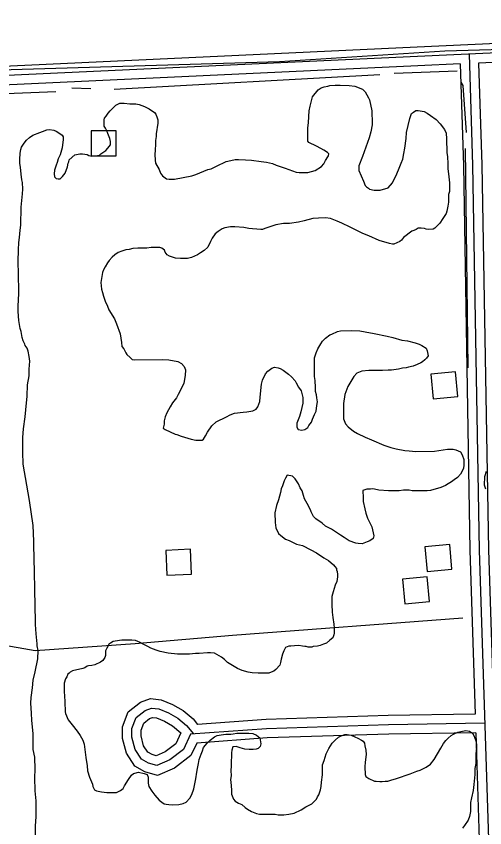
# Model space of a CAD drawing. Extents: x 3313442 to 3351311, y 721974 to 747360.
# Drawn here: x 3331622 to 3332378, y 742415 to 743725 of the extents above; entities that cross this region are included whole.
import ezdxf

# ---------------------------------------------------------------- set-up
doc = ezdxf.new("R2010")
doc.units = 0
for name, color, linetype in [('V-BLDG-OTLN', 7, 'Continuous'), ('V-ROAD-CNTR', 7, 'Continuous'), ('V-SITE-VEGE', 7, 'Continuous'), ('V-TOPO-SHOR', 7, 'Continuous')]:
    doc.layers.add(name, color=color, linetype=linetype)

msp = doc.modelspace()

# ---------------------------------------------------------------- linework, layer by layer
at = {"layer": 'V-BLDG-OTLN'}
for points in [[(3331782.9, 743540), (3331742.9, 743540), (3331742.9, 743500), (3331782.9, 743500)], [(3332334.8, 743111.2), (3332331, 743151), (3332291.2, 743147.2), (3332295, 743107.4)], [(3332325.4, 742832.3), (3332321.7, 742872.1), (3332281.8, 742868.3), (3332285.6, 742828.5)], [(3331905, 742824.6), (3331903.1, 742864.6), (3331863.2, 742862.7), (3331865, 742822.7)], [(3332289.3, 742780.1), (3332285.5, 742820), (3332245.7, 742816.2), (3332249.5, 742776.4)]]:
    msp.add_lwpolyline(points, close=True, dxfattribs=at)
at = {"layer": 'V-ROAD-CNTR'}
for points in [[(3333462, 743729.9), (3332269.1, 743675.1), (3330955, 743614.1)], [(3333666.8, 743724.3), (3332269.8, 743660.1), (3330955.7, 743599.1)], [(3333667.5, 743709.3), (3332368.5, 743649.6)], [(3332353.1, 743663.9), (3332358.8, 743484.6), (3332369.2, 742863.3), (3332384.4, 742396.6), (3332387.8, 742096.2), (3332393.3, 741750)], [(3332338.6, 743648.3), (3332270.5, 743645.1), (3331229.9, 743596.8)], [(3332338.6, 743648.3), (3332343.8, 743484.2), (3332354.2, 742862.9), (3332362.9, 742598.4)], [(3332368.5, 743649.6), (3332373.8, 743485), (3332384.2, 742863.7), (3332392.9, 742597.1)], [(3332363.8, 742568.5), (3332223.2, 742566.1), (3332026.8, 742560), (3331913.2, 742551.7), (3331903.8, 742531.4), (3331877.6, 742511.4), (3331850.1, 742499.6), (3331829.4, 742505.2), (3331813.1, 742514.6), (3331799.7, 742535.2), (3331793.4, 742559.2), (3331793.2, 742577.9), (3331802.7, 742602.3), (3331822.4, 742617.8), (3331838.6, 742623.6), (3331855.9, 742621.5), (3331874.3, 742614.2), (3331891.2, 742604.3), (3331907.5, 742590.6), (3331914.6, 742581.9)], [(3332378.3, 742583.7), (3332222.8, 742581.1), (3332026, 742574.9), (3331903.2, 742566), (3331891.7, 742541.1), (3331870, 742524.4), (3331849, 742515.4), (3331835.2, 742519.1), (3331823.8, 742525.8), (3331813.6, 742541.4), (3331808.4, 742561.2), (3331808.3, 742575.2), (3331815.2, 742593.1), (3331829.7, 742604.5), (3331840.3, 742608.3), (3331852.1, 742606.8), (3331867.7, 742600.7), (3331882.5, 742592), (3331896.8, 742580.1), (3331907.9, 742566.4)], [(3331887.7, 742568.1), (3331879.7, 742550.7), (3331862.4, 742537.4), (3331847.9, 742531.2), (3331841, 742533.1), (3331834.4, 742537), (3331827.5, 742547.5), (3331823.4, 742563.2), (3331823.3, 742572.4), (3331827.7, 742583.8), (3331837.1, 742591.2), (3331842, 742592.9), (3331848.4, 742592.2), (3331861.1, 742587.2), (3331873.9, 742579.6), (3331887.7, 742568.1)], [(3332362.9, 742598.4), (3332222.4, 742596.1), (3332025.2, 742589.9), (3331914.6, 742581.9)], [(3332363.8, 742568.5), (3332369.4, 742396.3), (3332372.8, 742096), (3332378.3, 741749.7)]]:
    msp.add_lwpolyline(points, dxfattribs=at)
at = {"layer": 'V-SITE-VEGE'}
for points in [[(3331778.6, 743577.6), (3331782.7, 743581.4), (3331789.3, 743584.7), (3331796.3, 743584.7), (3331805.2, 743583.9), (3331815.1, 743583.5), (3331820.2, 743582.6), (3331829.1, 743579.4), (3331836.2, 743575.7), (3331845.2, 743569.7), (3331847, 743566.9), (3331849.4, 743561.3), (3331850.4, 743558), (3331850.4, 743552.4), (3331847.8, 743535.5), (3331847.8, 743530.8), (3331846.5, 743524.7), (3331846.5, 743518.6), (3331846.1, 743508.8), (3331845.7, 743502.2), (3331846.2, 743492.8), (3331846.7, 743487.7), (3331852.4, 743477.9), (3331854.8, 743471.8), (3331857.7, 743467.6), (3331864.3, 743462.5), (3331868.5, 743462.1), (3331877.4, 743462.2), (3331905.5, 743467.6), (3331911.6, 743469.5), (3331918.1, 743472.3), (3331931.2, 743477.6), (3331936.3, 743479), (3331945.2, 743482.9), (3331961, 743490.5), (3331968.1, 743492.4), (3331975.5, 743493.9), (3331980.7, 743493.9), (3331991.9, 743493.5), (3332001.8, 743492.7), (3332017.3, 743490.9), (3332025.7, 743489.6), (3332035.6, 743487.3), (3332041.7, 743484.6), (3332051.1, 743481.4), (3332056.2, 743480), (3332073.6, 743473.6), (3332078.8, 743472.7), (3332092.8, 743472.8), (3332104.5, 743476.2), (3332114.8, 743482.4), (3332118.5, 743487.1), (3332121.3, 743492.2), (3332125, 743497.9), (3332125.9, 743499.8), (3332126.3, 743503.1), (3332124.5, 743504.9), (3332118.3, 743509.1), (3332113.6, 743511.4), (3332106.6, 743515.6), (3332102.3, 743517.4), (3332098.6, 743519.2), (3332094.3, 743521.5), (3332092.9, 743523.4), (3332092.4, 743528.1), (3332092.8, 743532.8), (3332092.7, 743544.5), (3332093.6, 743553.4), (3332094.9, 743572.6), (3332096.2, 743580.1), (3332100.3, 743595.2), (3332109.1, 743606.5), (3332114.2, 743609.8), (3332118.9, 743611.2), (3332125, 743612.2), (3332128.3, 743613.2), (3332136.7, 743613.7), (3332144.7, 743613.8), (3332159.2, 743613.4), (3332168.6, 743612.1), (3332180.8, 743607.5), (3332185, 743602.9), (3332190.7, 743593.5), (3332192.2, 743590.3), (3332196.1, 743572.5), (3332196.1, 743567.8), (3332196.7, 743556.6), (3332196.7, 743550), (3332194.5, 743538.3), (3332191.7, 743528.9), (3332180.7, 743498.8), (3332174.8, 743483.8), (3332174.8, 743476.3), (3332182.4, 743459), (3332185.3, 743452), (3332187.2, 743449.7), (3332190.5, 743447.8), (3332192.4, 743446), (3332199.9, 743444.2), (3332209.3, 743444.2), (3332222.4, 743448.1)], [(3331633.7, 743059.2), (3331636.4, 743078.4), (3331637.2, 743089.6), (3331639.4, 743111.7), (3331640.2, 743130), (3331642.4, 743144.5), (3331642.8, 743155.3), (3331643.6, 743168.4), (3331642.6, 743175.9), (3331641.2, 743184.3), (3331639.2, 743189), (3331636.4, 743193.6), (3331635.4, 743195.5), (3331633.1, 743201.1), (3331631.6, 743206.7), (3331629.7, 743216.1), (3331628.2, 743220.8), (3331626.2, 743233.9), (3331624.7, 743248.4), (3331624.7, 743255.9), (3331625.5, 743268.5), (3331625.9, 743276.5), (3331625.6, 743313), (3331625, 743324.7), (3331625, 743332.7), (3331625.4, 743344), (3331625.3, 743348.2), (3331626.2, 743359.9), (3331627, 743367.9), (3331627.9, 743379.6), (3331629.2, 743387.6), (3331629.1, 743398.8), (3331629.5, 743406.3), (3331629.9, 743417.1), (3331632.1, 743438.2), (3331632.5, 743446.2), (3331631.9, 743456.9), (3331631, 743461.1), (3331629.5, 743470), (3331628.5, 743481.3), (3331627.5, 743487.3), (3331627.4, 743496.2), (3331628.3, 743501.9), (3331628.3, 743504.2), (3331629.2, 743509.8), (3331630.5, 743513.6), (3331634.7, 743520.2), (3331638.4, 743524.9), (3331643.1, 743529.2), (3331648.7, 743533), (3331659.9, 743537.3), (3331664.1, 743539.2), (3331671.1, 743542), (3331675.3, 743542.5), (3331682.3, 743541.2), (3331686.1, 743539.8), (3331693.6, 743534.7), (3331696, 743532.9), (3331697.4, 743530.5), (3331697.4, 743526.3), (3331696.1, 743512.7), (3331692.5, 743501.5), (3331689.7, 743494.9), (3331687.9, 743488.8), (3331686.1, 743484.5), (3331683.8, 743476.5), (3331682.9, 743470.9), (3331683.4, 743465.8), (3331686.2, 743463), (3331689.5, 743462.5), (3331692.8, 743462.6), (3331696.5, 743466.3), (3331700.7, 743472), (3331704.4, 743481.9), (3331705.7, 743488), (3331706.6, 743490.3), (3331707.1, 743493.1), (3331716.4, 743501.2), (3331724.3, 743503.1), (3331729, 743503.2), (3331736.1, 743501.8), (3331738.9, 743500.4), (3331744, 743499.5), (3331749.2, 743500), (3331756.2, 743500.6), (3331758.5, 743502.9), (3331766.5, 743508.6), (3331769.7, 743511.9), (3331773.9, 743517.6), (3331773.8, 743522.7), (3331772.9, 743527.9), (3331769.5, 743535.8), (3331768.1, 743540), (3331765.7, 743544.7), (3331763.8, 743547.9), (3331763.7, 743557.8), (3331764.2, 743560.6), (3331767, 743563.9), (3331770.2, 743568.6), (3331773.4, 743572.4), (3331778.6, 743577.6)], [(3332222.4, 743448.1), (3332229.3, 743456.1), (3332236.2, 743470.7), (3332240.4, 743480.1), (3332243.6, 743488.1), (3332245.9, 743494.2), (3332247.7, 743503.6), (3332249.5, 743512), (3332251.2, 743527.5), (3332252.1, 743537.3), (3332257.1, 743559.9), (3332260.3, 743567.9), (3332263.1, 743570.2), (3332266.8, 743573.1), (3332271, 743573.1), (3332280.4, 743571.3), (3332285.1, 743568.5), (3332290.8, 743564.8), (3332299.7, 743558.3), (3332306.3, 743551.4), (3332313.4, 743542.5), (3332316.3, 743536.5), (3332316.8, 743527.1), (3332317, 743505.1), (3332318, 743498), (3332318.6, 743487.3), (3332318.6, 743479.3), (3332320.1, 743465.7), (3332321.6, 743456.4), (3332321.3, 743442.3), (3332319.9, 743437.6), (3332320, 743425), (3332318.6, 743418.4), (3332317.3, 743410.4), (3332315.9, 743406.7), (3332310.8, 743398.7), (3332305.7, 743391.1), (3332297.8, 743383.1), (3332295.1, 743381.2), (3332287.6, 743381.1), (3332283.8, 743381.6), (3332281, 743382.5), (3332275.4, 743382.9), (3332270.7, 743382.9), (3332267.4, 743381), (3332263.7, 743379.5), (3332260.4, 743378.1), (3332247.4, 743367.7), (3332244.1, 743363.5), (3332241.3, 743361.6), (3332231.5, 743357.3), (3332229.2, 743357.2), (3332224.5, 743358.1), (3332207.6, 743363.2), (3332191.1, 743370.5), (3332181.7, 743374.2), (3332161, 743384.8), (3332147.4, 743391.3), (3332139.9, 743394.5), (3332129.1, 743398.6), (3332121.1, 743399.5), (3332109.8, 743399.4), (3332100.9, 743398.4), (3332086.9, 743395)], [(3332086.9, 743395), (3332077.6, 743392.6), (3332063.1, 743390.6), (3332053.2, 743390.5), (3332041, 743388.5), (3332023.3, 743382.3), (3332019.6, 743380.9), (3332016.7, 743380.8), (3332010.2, 743381.2), (3332003.1, 743382.1), (3331997.5, 743382.6), (3331989.1, 743383.9), (3331975, 743385.2), (3331968, 743385.1), (3331958.6, 743383.6), (3331954.4, 743381.7), (3331947.9, 743377.5), (3331943.2, 743373.7), (3331938.1, 743367.1), (3331935.4, 743361.4), (3331931.2, 743352.5), (3331925.2, 743346.8), (3331919.1, 743343), (3331914.5, 743339.7), (3331904.7, 743335.4), (3331898.1, 743334), (3331886.9, 743333.9), (3331878.9, 743334.7), (3331869, 743337.9), (3331865.7, 743339.8), (3331862, 743344.5), (3331861, 743347.7), (3331856.8, 743350.5), (3331853.9, 743351.9), (3331839.4, 743351.8), (3331832.9, 743350.8), (3331817.9, 743350.7), (3331809.9, 743350.1), (3331804.3, 743348.7), (3331798.7, 743348.2), (3331792.1, 743345.8), (3331786.5, 743343.8), (3331780.9, 743340.1), (3331776.7, 743336.3), (3331771.6, 743330.6), (3331768.9, 743327.3), (3331765.6, 743320.7), (3331762.9, 743316), (3331761, 743311.3), (3331759.7, 743301.9), (3331758.3, 743295.4), (3331759.4, 743284.6), (3331760.8, 743279.4), (3331762.7, 743273.4), (3331765.6, 743265), (3331769.4, 743257), (3331771.3, 743251.4), (3331780.4, 743236.5), (3331783.7, 743228.6), (3331789.5, 743212.2), (3331791.9, 743198.2), (3331792.4, 743192.1), (3331795.3, 743188.4), (3331796.7, 743186), (3331798.6, 743181.8), (3331800.5, 743179), (3331805.7, 743174.4), (3331809, 743171.1), (3331812.8, 743170.7), (3331858.2, 743171.1), (3331868, 743170.2), (3331882.6, 743167.5), (3331888.7, 743164.3), (3331893, 743159.6), (3331895.3, 743154.5), (3331894.5, 743145.1), (3331892.2, 743132.5), (3331889.9, 743126.8), (3331883, 743114.6), (3331880.7, 743108.9), (3331874.2, 743100.9), (3331870.1, 743094.8), (3331865, 743084.9), (3331862.2, 743078.3), (3331860.4, 743072.2), (3331860.4, 743069.4), (3331860.9, 743066.6), (3331860, 743064.3), (3331859.1, 743060), (3331862.4, 743057.7), (3331878.4, 743050.3), (3331881.2, 743049.9), (3331888.2, 743047.1), (3331904.2, 743042.6), (3331911.7, 743040.8), (3331922, 743040.9), (3331924.4, 743042.3), (3331927.6, 743047.5), (3331930.8, 743053.6), (3331937.8, 743063.9), (3331944.7, 743070.1)], [(3331944.7, 743070.1), (3331961.1, 743078.2), (3331967.1, 743081.5), (3331974.1, 743084.4), (3331988.2, 743085.9), (3331994.3, 743086.4), (3332004.1, 743087.9), (3332009.2, 743090.8), (3332012, 743094.5), (3332015.2, 743103), (3332015.6, 743110), (3332017.8, 743131.1), (3332019.6, 743137.7), (3332024.2, 743147.6), (3332028, 743152.3), (3332034.5, 743157), (3332038.7, 743158.5), (3332044.8, 743157.6), (3332048.1, 743156.7), (3332052.8, 743153.9), (3332061.3, 743147.4), (3332066.5, 743142.8), (3332072.1, 743136.7), (3332074, 743133.4), (3332077.4, 743126.4), (3332082.1, 743120.4), (3332084.5, 743109.6), (3332084.6, 743100.3), (3332081.4, 743086.6), (3332079.1, 743078.7), (3332075, 743068.3), (3332075.1, 743061.8), (3332077, 743058), (3332083.1, 743056.7), (3332087.7, 743058.1), (3332092.4, 743061), (3332094.3, 743064.3), (3332098.4, 743069.9), (3332100.3, 743074.6), (3332103.5, 743082.1), (3332106.2, 743087.8), (3332107.1, 743096.7), (3332108, 743102.8), (3332107, 743109.3), (3332106.5, 743114), (3332105.1, 743119.2), (3332105, 743125.7), (3332104.4, 743137), (3332103.5, 743143.5), (3332103.2, 743173.5), (3332106, 743182), (3332108.7, 743188.1), (3332113.8, 743196.1), (3332116.6, 743200.8), (3332121.2, 743205.5), (3332128.2, 743210.7), (3332131.5, 743212.1), (3332140.8, 743216), (3332145.5, 743217.4), (3332163.3, 743217.6), (3332176.4, 743217.2), (3332185.3, 743215.9), (3332199.9, 743213.2), (3332220.5, 743208.6), (3332229.9, 743206.4), (3332244.5, 743202.3), (3332253.4, 743200.9), (3332266.1, 743197.8), (3332272.2, 743195.9), (3332276.9, 743193.6), (3332283.5, 743189), (3332285.4, 743184.8), (3332286.9, 743176.9), (3332284.1, 743173.1), (3332281.8, 743170.2), (3332277.6, 743167.4), (3332275.2, 743165.5), (3332269.2, 743162.7), (3332262.6, 743160.3), (3332255.1, 743158.8), (3332251.4, 743157.4), (3332245.3, 743156.8), (3332238.8, 743155.4), (3332228, 743153.9), (3332222.4, 743153.8), (3332213, 743153.3), (3332191, 743153.1), (3332179.8, 743152.1), (3332171.8, 743148.8), (3332166.7, 743143.6), (3332157, 743127.5), (3332152.4, 743114.4), (3332150.2, 743099.9), (3332150.4, 743075), (3332153.7, 743067.1), (3332158, 743062.4), (3332166.5, 743055.5), (3332172.6, 743051.3), (3332185.3, 743045.8), (3332195.2, 743041.2), (3332215.4, 743032.4)], [(3331652.7, 742395.4), (3331652.9, 742417.4), (3331654.2, 742432.9), (3331654, 742458.7), (3331652.5, 742474.6), (3331651.8, 742496.1), (3331652.2, 742508.8), (3331651.6, 742528.9), (3331649.1, 742541.6), (3331648.9, 742567.3), (3331646.9, 742587.9), (3331646.3, 742600.1), (3331645.3, 742616), (3331646.1, 742625.4), (3331647.9, 742640.9), (3331649.2, 742653.5), (3331652.3, 742666.7), (3331656.9, 742687.8), (3331657.2, 742700.9), (3331655.8, 742708.9), (3331655.7, 742712.1), (3331653.7, 742728.1), (3331652.7, 742743), (3331652.4, 742778.2), (3331651.8, 742795), (3331651.5, 742833.5), (3331650.5, 742843.8), (3331650.2, 742877.5), (3331649, 742902.8), (3331643.1, 742943.5), (3331639.1, 742968.3), (3331632.8, 743002), (3331632.2, 743021.2), (3331632.4, 743045.1), (3331633.7, 743059.2)], [(3332215.4, 743032.4), (3332226.7, 743028.8), (3332235.1, 743027), (3332249.2, 743024.3), (3332256.2, 743023.4), (3332267, 743022.5), (3332297, 743022.8), (3332318.1, 743026.2), (3332327.4, 743026.3), (3332331.6, 743024.9), (3332339.2, 743021.7), (3332342, 743017.1), (3332344.4, 743009.6), (3332344.5, 743000.7), (3332344.1, 742995.1), (3332339, 742985.6), (3332334.3, 742980.5), (3332328.8, 742976.7), (3332324.6, 742973.3), (3332319, 742970), (3332315.2, 742967.6), (3332307.3, 742964.3), (3332290.5, 742959.5), (3332285.3, 742959), (3332270.3, 742958.9), (3332261.4, 742959.2), (3332256.3, 742960.1), (3332247.4, 742960.1), (3332240.3, 742959.1), (3332223, 742958.9), (3332207.1, 742960.2), (3332200.5, 742961.6), (3332197.2, 742962), (3332193.9, 742961.5), (3332187.9, 742961.5), (3332181.3, 742959.5), (3332181.3, 742957.2), (3332181.9, 742949.7), (3332181.9, 742941.7), (3332184.8, 742930.1), (3332186.3, 742923), (3332189.2, 742914.6), (3332195.8, 742900.6), (3332199.2, 742886.1), (3332197.9, 742881.9), (3332192.7, 742878.1), (3332188.5, 742876.7), (3332180.6, 742873.3), (3332174, 742873.7), (3332170.3, 742874.7), (3332159.5, 742878.3), (3332151.5, 742883.4), (3332145.3, 742887.1), (3332137.3, 742892.7), (3332130.7, 742896.8), (3332121.3, 742901.9), (3332115.7, 742906.5), (3332105.3, 742914), (3332102, 742917.7), (3332098.2, 742925.1), (3332096.8, 742928.4), (3332091.5, 742938.7), (3332087.2, 742946.1), (3332085.8, 742951.3), (3332083.4, 742958.8), (3332080.5, 742963.9), (3332077.7, 742970), (3332072, 742978.3), (3332067.7, 742982.5), (3332059.3, 742984.3), (3332056.5, 742979.6), (3332054.2, 742974.9), (3332051.5, 742966.9), (3332049.6, 742962.2), (3332048.3, 742956.1), (3332045.1, 742944.4), (3332041.9, 742935), (3332039.2, 742923.3), (3332039.8, 742907.8), (3332041.2, 742899.4), (3332045.5, 742890), (3332048.8, 742886.8), (3332056.8, 742880.8), (3332062.5, 742878.5), (3332074.2, 742872.9), (3332084.1, 742870.7), (3332097.7, 742863.8), (3332106.7, 742858.7), (3332118.5, 742850.8), (3332126, 742846.2), (3332134, 742839.2), (3332136.4, 742836.9), (3332138.7, 742833.6), (3332139.2, 742831.3), (3332140.2, 742828.5), (3332140.7, 742823.8), (3332140.7, 742820.1), (3332139.4, 742812.6), (3332136.6, 742806.4), (3332133.4, 742796.1), (3332131.6, 742788.6)], [(3332379.9, 742961.6), (3332378, 742968.2), (3332378.4, 742982.2), (3332381.1, 742990.7)], [(3332131.6, 742788.6), (3332131.2, 742778.8), (3332131.2, 742775.5), (3332131.8, 742762.8), (3332132.8, 742754.4), (3332134.8, 742743.6), (3332135.3, 742737.1), (3332135.4, 742729.1), (3332134.9, 742726.3), (3332133.1, 742721.6), (3332128.4, 742717.8), (3332122.8, 742713.1), (3332118.2, 742711.2), (3332112.6, 742709.3), (3332108.4, 742708.3), (3332101.3, 742707.8), (3332099, 742706.8), (3332093.4, 742706.8), (3332090.1, 742707.7), (3332087.8, 742707.7), (3332084, 742708.1), (3332077.9, 742709), (3332070.9, 742708.9), (3332065.3, 742707.9), (3332062, 742707.9), (3332056.8, 742706), (3332054.1, 742700.8), (3332051.8, 742695.2), (3332049.5, 742687.2), (3332048.6, 742682), (3332047.2, 742677.3), (3332041.2, 742670.7), (3332037.9, 742667.9), (3332033.7, 742666), (3332029.5, 742664.6), (3332012.7, 742664.4), (3332002.8, 742665.3), (3331996.3, 742666.2), (3331986.4, 742668.9), (3331978.9, 742672.1), (3331962.9, 742681.8), (3331958.1, 742686.5), (3331953.4, 742690.6), (3331942.1, 742696.6), (3331935.6, 742697.5), (3331930.4, 742697.5), (3331917.3, 742696.4), (3331911.2, 742696.4), (3331901.4, 742695.4), (3331882.2, 742695.2), (3331867.2, 742697), (3331854, 742699.7), (3331847.9, 742701.5), (3331839, 742704.7), (3331834.3, 742707.5), (3331826.8, 742711.2), (3331822, 742714), (3331814.1, 742717.2), (3331808.4, 742718.1), (3331792.5, 742717.9), (3331781.3, 742716.4), (3331778.5, 742715.5), (3331773.8, 742713.1), (3331771.9, 742711.7), (3331767.8, 742705.1), (3331765.9, 742700.4), (3331766, 742692.9), (3331764.6, 742689.6), (3331761.4, 742684.9), (3331758.1, 742682.5), (3331748.8, 742677.8), (3331743.6, 742676.8), (3331738.5, 742676.3), (3331736.1, 742675.8), (3331732.4, 742673.4), (3331729.1, 742672), (3331712.8, 742668.6), (3331709, 742666.2), (3331707.2, 742664.8), (3331705.3, 742662.9), (3331703.5, 742658.7), (3331701.2, 742655.4), (3331698.9, 742648.3), (3331699, 742634.3), (3331699.5, 742628.2), (3331700.5, 742618.3), (3331700.7, 742602.4), (3331701.1, 742599.6), (3331705.4, 742589.3), (3331712.1, 742581.4), (3331720.1, 742570.7), (3331724.9, 742564.2), (3331729.1, 742556.3), (3331731.5, 742549.7), (3331734, 742528.6), (3331736.5, 742515.1), (3331737, 742507.1), (3331739.9, 742496.8), (3331744.7, 742485.6), (3331745.7, 742481.4), (3331748.1, 742476.3)], [(3331748.1, 742476.3), (3331751.3, 742474.4), (3331759.3, 742473.1), (3331768.2, 742471.8), (3331783.7, 742471.9), (3331787, 742473.3), (3331790.2, 742475.2), (3331794.4, 742478.5), (3331796.7, 742482.8), (3331803.2, 742493.1), (3331807.8, 742499.7), (3331811.1, 742502.6), (3331813.4, 742503), (3331819, 742504.5), (3331828.4, 742502.7), (3331833.1, 742500.9), (3331834.6, 742496.7), (3331834.6, 742486.8), (3331836.1, 742481.7), (3331840.8, 742473.8), (3331845.6, 742467.7), (3331852.7, 742459.8), (3331856.9, 742456.1), (3331860.7, 742453.8), (3331864, 742453.3), (3331868.2, 742452.4), (3331874.8, 742452), (3331884.6, 742452.5), (3331891.1, 742454), (3331896.3, 742456.4), (3331902.3, 742463), (3331905.5, 742468.6), (3331908.7, 742478), (3331910.1, 742486), (3331911.9, 742494), (3331913.2, 742504.8), (3331914.6, 742510.9), (3331915.9, 742518.9), (3331917.3, 742525.4), (3331920.5, 742533.9), (3331922.3, 742539.1), (3331924.1, 742544.7), (3331930.2, 742551.8), (3331934.8, 742556.5), (3331941.8, 742561.7), (3331946.5, 742564.1), (3331952.6, 742565.1), (3331960, 742566.1), (3331968.5, 742566.1), (3331972.2, 742566.6), (3331977.8, 742567.6), (3331997.5, 742567.8), (3332003.6, 742566.9), (3332009.7, 742564.6), (3332014.9, 742560), (3332016.9, 742550.6), (3332015.5, 742546.4), (3332012.2, 742543.1), (3332009, 742542.1), (3332004.3, 742541.1), (3331997.7, 742541.1), (3331990.7, 742542), (3331983.2, 742543.8), (3331977.1, 742546.1), (3331971.5, 742545.5), (3331970.1, 742540.4), (3331969.2, 742536.2), (3331969.2, 742529.1), (3331968.8, 742523.5), (3331968.9, 742514.6), (3331968.5, 742507.6), (3331968.6, 742498.7), (3331967.7, 742493), (3331968.7, 742483.2), (3331969.2, 742475.3), (3331969.3, 742469.2), (3331972.6, 742461.2), (3331975.4, 742458), (3331980.6, 742454.7), (3331985.8, 742452.4), (3331991.5, 742447.8), (3331995.2, 742445), (3332001.8, 742441.3), (3332004.6, 742439.9), (3332009.8, 742438.1), (3332014.5, 742437.2), (3332021.1, 742436.8), (3332039.8, 742436.9), (3332044.5, 742436), (3332050.6, 742435.6), (3332053.9, 742435.6), (3332061.8, 742437.1), (3332070.7, 742438.6), (3332081.9, 742443.8), (3332089.4, 742448.6), (3332099.2, 742453.8), (3332106.6, 742461.4), (3332108.4, 742464.7), (3332110.3, 742468.4), (3332113, 742476.4), (3332114.4, 742481.6)], [(3332114.4, 742481.6), (3332114.8, 742488.6), (3332116.1, 742500.3), (3332116.1, 742507.8), (3332116.5, 742516.7), (3332119.2, 742523.8), (3332122.4, 742534.1), (3332126.6, 742543), (3332132.1, 742551.5), (3332136.8, 742556.2), (3332142.3, 742561), (3332146.5, 742563.4), (3332152.6, 742565.7), (3332155.9, 742565.8), (3332159.2, 742564.9), (3332162.5, 742564.4), (3332168.6, 742561.7), (3332173.3, 742559.8), (3332179.4, 742556.6), (3332181.8, 742554.7), (3332184.1, 742551.5), (3332184.6, 742547.3), (3332186.1, 742540.2), (3332186.6, 742533.2), (3332185.3, 742521), (3332184.9, 742513.5), (3332185, 742500.9), (3332186.4, 742497.6), (3332191.1, 742494.4), (3332200.5, 742490.2), (3332202.9, 742490.2), (3332209, 742489.8), (3332212.7, 742489.9), (3332217.4, 742490.4), (3332221.6, 742490.4), (3332226.8, 742491.8), (3332236.1, 742494.7), (3332258.1, 742501.9), (3332268.4, 742506.2), (3332274, 742508.2), (3332283.8, 742512.9), (3332290.7, 742517.7), (3332296.8, 742525.2), (3332307.4, 742543.6), (3332312, 742551.1), (3332315.3, 742555.8), (3332319, 742559.6), (3332324.1, 742563.8), (3332327.8, 742566.2), (3332334.8, 742569.1), (3332339.5, 742570.5), (3332347.9, 742572), (3332353.6, 742571.1), (3332358.3, 742567.9), (3332360.7, 742564.1), (3332364, 742555.3), (3332365, 742549.2), (3332365, 742544), (3332364.2, 742534.6), (3332364.2, 742529), (3332363.8, 742518.7), (3332362.5, 742510.7), (3332362.1, 742500.9), (3332360.8, 742485), (3332359.5, 742475.1), (3332356.8, 742463.4), (3332355.4, 742455.9), (3332355.5, 742446.5), (3332355.1, 742441.3), (3332353.7, 742433.4), (3332351.4, 742427.3), (3332345.9, 742418.8), (3332342.6, 742414.5)]]:
    msp.add_lwpolyline(points, dxfattribs=at)
at = {"layer": 'V-TOPO-SHOR'}
for p, q in [((3331780, 743607.5), (3332208.7, 743631)), ((3332232.2, 743633.2), (3332333.9, 743636.9)), ((3331550.3, 743598.5), (3331685.9, 743603.5)), ((3331711.8, 743609.7), (3331742.1, 743608.7)), ((3332351.7, 743157.6), (3332347.3, 743511.5))]:
    msp.add_line(p, q, dxfattribs=at)
for points in [[(3330467.3, 743404), (3330571.1, 743488.2), (3330616.4, 743518.9), (3330654.8, 743532.8), (3330700.4, 743551.2), (3330735.9, 743565.8), (3330784.8, 743578.8), (3330817.1, 743586.5), (3330831.9, 743590.7), (3330877.6, 743596.8), (3330914, 743602.1), (3330959.7, 743608.2), (3331020.6, 743613.8), (3331082.2, 743622.4), (3331142, 743629.8), (3331230.5, 743622.8), (3331251.7, 743628.6), (3332047.1, 743652), (3332313.9, 743669.1), (3332632.4, 743678.7)], [(3332348.8, 743537.2), (3332343.6, 743613.2), (3332340.3, 743618.6), (3332340.3, 743618.6)], [(3332342.7, 742753.2), (3331971.1, 742725.5), (3331813.6, 742711.9), (3331652.1, 742700.8), (3331446.6, 742736.6), (3331141.8, 742772.7), (3330815.9, 742822.9), (3330458.3, 742868.3), (3330402.5, 742858.4), (3330244.8, 742857.1), (3330146.6, 742855.6)]]:
    msp.add_lwpolyline(points, dxfattribs=at)

doc.saveas('drawing.dxf')
